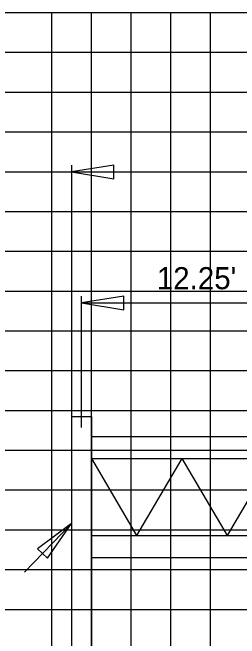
# Model space of a CAD drawing. Extents: x 1797809 to 2198143, y 249608 to 1237864.
# Drawn here: x 2196300.73 to 2196312.16, y 1237191.64 to 1237223.11 of the extents above; entities that cross this region are included whole.
import ezdxf

# ---------------------------------------------------------------- set-up
doc = ezdxf.new("R2010")
doc.units = 0
for name, color, linetype in [('3', 7, 'Continuous'), ('Default', 7, 'Continuous'), ('GSDIMS', 7, 'Continuous'), ('GSSHT', 7, 'Continuous'), ('Level 55', 7, 'Continuous')]:
    doc.layers.add(name, color=color, linetype=linetype)

msp = doc.modelspace()

# ---------------------------------------------------------------- linework, layer by layer
at = {"layer": '3'}
for p, q in [((2196303.707, 1237215.441), (2196303.707, 1237202.797)), ((2196303.707, 1237215.094), (2196373.207, 1237215.094)), ((2196303.707, 1237202.797), (2196303.707, 1237178.261)), ((2196304.707, 1237202.797), (2196304.707, 1237178.261)), ((2196301.337, 1237194.979), (2196303.707, 1237197.422))]:
    msp.add_line(p, q, dxfattribs=at)
at = {"layer": 'Default'}
msp.add_line((2196304.207, 1237202.245), (2196304.207, 1237208.856), dxfattribs=at)
at = {"layer": 'GSDIMS'}
for p, q in [((2196304.207, 1237208.509), (2196316.516, 1237208.509)), ((2196303.707, 1237202.797), (2196304.707, 1237202.797)), ((2196304.707, 1237201.797), (2196316.516, 1237201.797)), ((2196304.707, 1237200.687), (2196306.985, 1237196.824)), ((2196304.707, 1237200.687), (2196316.516, 1237200.687)), ((2196309.264, 1237200.687), (2196306.985, 1237196.824)), ((2196309.264, 1237200.687), (2196311.542, 1237196.824)), ((2196313.821, 1237200.687), (2196311.542, 1237196.824)), ((2196304.707, 1237196.824), (2196316.516, 1237196.824)), ((2196304.707, 1237195.714), (2196316.516, 1237195.714))]:
    msp.add_line(p, q, dxfattribs=at)
for points in [[(2196303.707, 1237215.094), (2196305.835, 1237214.747), (2196305.835, 1237215.441)], [(2196304.207, 1237208.509), (2196306.335, 1237208.162), (2196306.335, 1237208.856)], [(2196303.707, 1237197.422), (2196301.984, 1237196.15), (2196302.498, 1237195.672)]]:
    msp.add_lwpolyline(points, close=True, dxfattribs=at)
at = {"layer": 'GSSHT'}
for p, q in [((2196264.707, 1237223.106), (2196394.707, 1237223.106)), ((2196302.707, 1237163.106), (2196302.707, 1237223.106)), ((2196304.707, 1237163.106), (2196304.707, 1237223.106)), ((2196306.707, 1237163.106), (2196306.707, 1237223.106)), ((2196308.707, 1237163.106), (2196308.707, 1237223.106)), ((2196310.707, 1237163.106), (2196310.707, 1237223.106)), ((2196264.707, 1237221.106), (2196394.707, 1237221.106)), ((2196264.707, 1237219.106), (2196394.707, 1237219.106)), ((2196264.707, 1237217.106), (2196394.707, 1237217.106)), ((2196264.707, 1237215.106), (2196394.707, 1237215.106)), ((2196264.707, 1237213.106), (2196394.707, 1237213.106)), ((2196264.707, 1237211.106), (2196394.707, 1237211.106)), ((2196264.707, 1237209.106), (2196394.707, 1237209.106)), ((2196264.707, 1237207.106), (2196394.707, 1237207.106)), ((2196264.707, 1237205.106), (2196394.707, 1237205.106)), ((2196264.707, 1237203.106), (2196394.707, 1237203.106)), ((2196264.707, 1237201.106), (2196394.707, 1237201.106)), ((2196264.707, 1237199.106), (2196394.707, 1237199.106)), ((2196264.707, 1237197.106), (2196394.707, 1237197.106)), ((2196264.707, 1237195.106), (2196394.707, 1237195.106)), ((2196264.707, 1237193.106), (2196394.707, 1237193.106))]:
    msp.add_line(p, q, dxfattribs=at)

# ---------------------------------------------------------------- texts
at = {"layer": 'Level 55'}
msp.add_text("12.25'", height=1.1105, dxfattribs=at).set_placement((2196308.001, 1237209.197))

doc.saveas('drawing.dxf')
